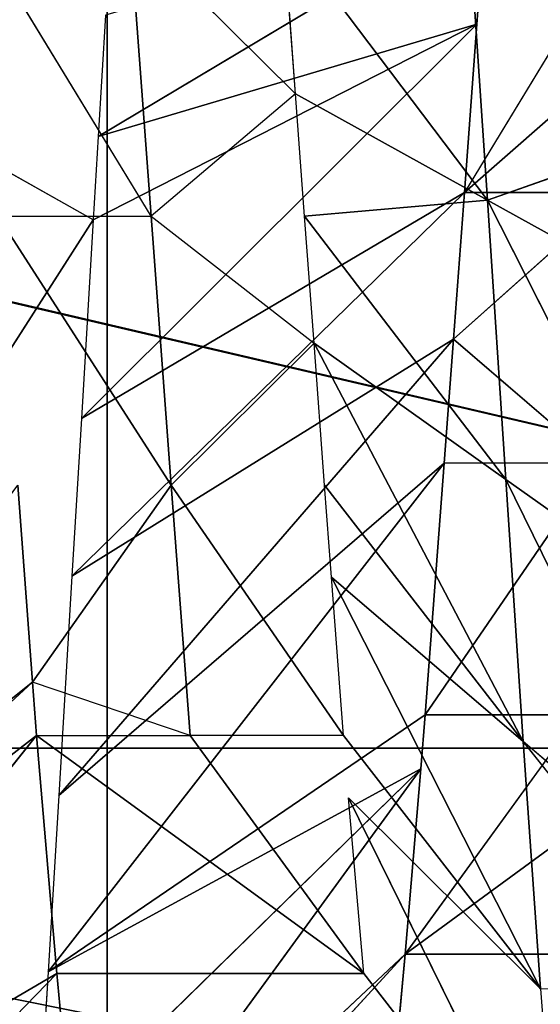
# Model space of a CAD drawing. Extents: x 143 to 263, y -61 to 82.
# Tile 627 of 656: x 251.929 to 252.226, y 71.211 to 71.773. Entities that reach past the tile are written whole.
import ezdxf

# ---------------------------------------------------------------- set-up
doc = ezdxf.new("R2010")
doc.units = 0
doc.header["$LTSCALE"] = 25.4
doc.layers.get('0').update_dxf_attribs({"color": 13, "linetype": 'CONTINUOUS'})

# ---------------------------------------------------------------- blocks, each defined once
blk = doc.blocks.new('ICE-BALL-8126_STL')
at = {"color": 41}
for p, q in [((10.875, 49.14968, 93.41737), (10.875, 47.34883, 93.41737)), ((10.875, 49.14968, 93.41737), (10.875, 47.34883, 93.41737)), ((10.875, 49.14968, 96.44846), (10.875, 47.34883, 96.44846)), ((10.875, 49.14968, 96.44846), (10.875, 47.34883, 96.44846)), ((10.96493, 48.46214, 96.62743), (10.72173, 48.34286, 96.53873)), ((10.96493, 48.46214, 96.62743), (10.72173, 48.34286, 96.53873)), ((11.01319, 48.46506, 96.59903), (10.87118, 48.35276, 96.46281)), ((10.96493, 48.46214, 96.62743), (10.87118, 48.35276, 96.46281)), ((10.56242, 48.3323, 96.60122), (10.79939, 48.45223, 96.71152)), ((10.56242, 48.3323, 96.60122), (10.79939, 48.45223, 96.71152)), ((10.72173, 48.34286, 96.53873), (10.79939, 48.45223, 96.71152)), ((10.72173, 48.34286, 96.53873), (10.79939, 48.45223, 96.71152)), ((10.62294, 48.44168, 96.78073), (10.56242, 48.3323, 96.60122)), ((10.62294, 48.44168, 96.78073), (10.56242, 48.3323, 96.60122)), ((10.5261, 48.43588, 96.8106), (10.56242, 48.3323, 96.60122)), ((10.5261, 48.43588, 96.8106), (10.56242, 48.3323, 96.60122)), ((10.39413, 48.41889, 93.41203), (10.5582, 48.31921, 93.4643)), ((10.5582, 48.40671, 93.4643), (10.5582, 48.31921, 93.4643)), ((10.5582, 48.40671, 93.4643), (10.64185, 48.313, 93.49889)), ((10.71255, 48.39524, 93.53267), (10.64185, 48.313, 93.49889)), ((10.71255, 48.39524, 93.53267), (10.71255, 48.30775, 93.53267)), ((10.85608, 48.38443, 93.61552), (10.85608, 48.29692, 93.61552)), ((10.99247, 48.28547, 93.71497), (10.85608, 48.38443, 93.61552)), ((11.14711, 48.37306, 96.26847), (10.90342, 48.2532, 96.2183)), ((11.14711, 48.37306, 96.26847), (10.90342, 48.2532, 96.2183)), ((10.99247, 48.37297, 93.71497), (10.99247, 48.28547, 93.71497)), ((11.00352, 48.26184, 96.14178), (11.14711, 48.37306, 96.26847)), ((10.77744, 48.24339, 96.29819), (11.01235, 48.36258, 96.37329)), ((10.77744, 48.24339, 96.29819), (11.01235, 48.36258, 96.37329)), ((10.86777, 48.25032, 96.24264), (11.01235, 48.36258, 96.37329)), ((11.01235, 48.36258, 96.37329), (10.87118, 48.35276, 96.46281)), ((11.01235, 48.36258, 96.37329), (10.87118, 48.35276, 96.46281)), ((11.01235, 48.36258, 96.37329), (10.90342, 48.2532, 96.2183)), ((10.64407, 48.23348, 96.36594), (10.87118, 48.35276, 96.46281)), ((10.64407, 48.23348, 96.36594), (10.87118, 48.35276, 96.46281)), ((10.87118, 48.35276, 96.46281), (10.72173, 48.34286, 96.53873)), ((10.87118, 48.35276, 96.46281), (10.72173, 48.34286, 96.53873)), ((10.72495, 48.23949, 96.32677), (10.87118, 48.35276, 96.46281)), ((10.72495, 48.23949, 96.32677), (10.87118, 48.35276, 96.46281)), ((10.87118, 48.35276, 96.46281), (10.77744, 48.24339, 96.29819)), ((10.87118, 48.35276, 96.46281), (10.77744, 48.24339, 96.29819)), ((10.72173, 48.34286, 96.53873), (10.56242, 48.3323, 96.60122)), ((10.72173, 48.34286, 96.53873), (10.56242, 48.3323, 96.60122)), ((10.57152, 48.2281, 96.39639), (10.72173, 48.34286, 96.53873)), ((10.57152, 48.2281, 96.39639), (10.72173, 48.34286, 96.53873)), ((10.64407, 48.23348, 96.36594), (10.72173, 48.34286, 96.53873)), ((10.64407, 48.23348, 96.36594), (10.72173, 48.34286, 96.53873)), ((10.39413, 48.33139, 93.41203), (10.46216, 48.32634, 93.43131)), ((10.5261, 48.11043, 93.05522), (10.39413, 48.33139, 93.41203)), ((10.5261, 48.11043, 93.05522), (10.39413, 48.33139, 93.41203)), ((10.39509, 48.32121, 96.64856), (10.56242, 48.3323, 96.60122)), ((10.39509, 48.32121, 96.64856), (10.56242, 48.3323, 96.60122)), ((10.56242, 48.3323, 96.60122), (10.40817, 48.21597, 96.45008)), ((10.56242, 48.3323, 96.60122), (10.40817, 48.21597, 96.45008)), ((10.5019, 48.22293, 96.4217), (10.56242, 48.3323, 96.60122)), ((10.5019, 48.22293, 96.4217), (10.56242, 48.3323, 96.60122)), ((10.57152, 48.2281, 96.39639), (10.56242, 48.3323, 96.60122)), ((10.57152, 48.2281, 96.39639), (10.56242, 48.3323, 96.60122)), ((10.46216, 48.32634, 93.43131), (10.5261, 48.11043, 93.05522)), ((10.46216, 48.32634, 93.43131), (10.5582, 48.31921, 93.4643)), ((10.68703, 48.1008, 93.10795), (10.46216, 48.32634, 93.43131)), ((10.68703, 48.1008, 93.10795), (10.46216, 48.32634, 93.43131)), ((10.57361, 48.10759, 93.06918), (10.46216, 48.32634, 93.43131)), ((10.57361, 48.10759, 93.06918), (10.46216, 48.32634, 93.43131)), ((10.46216, 48.32634, 93.43131), (10.5261, 48.11043, 93.05522)), ((10.5582, 48.31921, 93.4643), (10.64185, 48.313, 93.49889)), ((10.77688, 48.09543, 93.14435), (10.5582, 48.31921, 93.4643)), ((10.77688, 48.09543, 93.14435), (10.5582, 48.31921, 93.4643)), ((10.68703, 48.1008, 93.10795), (10.5582, 48.31921, 93.4643)), ((10.68703, 48.1008, 93.10795), (10.5582, 48.31921, 93.4643)), ((10.64185, 48.313, 93.49889), (10.90196, 48.08794, 93.20405)), ((10.77688, 48.09543, 93.14435), (10.64185, 48.313, 93.49889)), ((10.77688, 48.09543, 93.14435), (10.64185, 48.313, 93.49889)), ((10.64185, 48.313, 93.49889), (10.71255, 48.30775, 93.53267)), ((10.64185, 48.313, 93.49889), (10.90196, 48.08794, 93.20405)), ((10.71255, 48.30775, 93.53267), (10.90196, 48.08794, 93.20405)), ((10.71255, 48.30775, 93.53267), (10.90196, 48.08794, 93.20405)), ((10.71255, 48.30775, 93.53267), (11.0027, 48.0819, 93.26046)), ((10.71255, 48.30775, 93.53267), (11.0027, 48.0819, 93.26046)), ((10.71255, 48.30775, 93.53267), (10.85608, 48.29692, 93.61552)), ((10.71255, 48.30775, 93.53267), (10.85608, 48.29692, 93.61552)), ((10.85608, 48.29692, 93.61552), (11.0027, 48.0819, 93.26046)), ((10.85608, 48.29692, 93.61552), (11.0027, 48.0819, 93.26046)), ((10.85608, 48.29692, 93.61552), (10.88676, 48.29447, 93.63597)), ((10.88676, 48.29447, 93.63597), (11.0027, 48.0819, 93.26046)), ((10.88676, 48.29447, 93.63597), (10.99247, 48.28547, 93.71497)), ((11.19586, 48.06927, 93.39265), (10.88676, 48.29447, 93.63597)), ((11.19586, 48.06927, 93.39265), (10.88676, 48.29447, 93.63597)), ((11.10061, 48.07572, 93.3232), (10.88676, 48.29447, 93.63597)), ((11.10061, 48.07572, 93.3232), (10.88676, 48.29447, 93.63597)), ((10.88676, 48.29447, 93.63597), (11.0027, 48.0819, 93.26046)), ((10.99247, 48.28547, 93.71497), (11.03759, 48.28133, 93.75316)), ((11.23062, 48.0668, 93.42027), (10.99247, 48.28547, 93.71497)), ((11.23062, 48.0668, 93.42027), (10.99247, 48.28547, 93.71497)), ((11.19586, 48.06927, 93.39265), (10.99247, 48.28547, 93.71497)), ((11.19586, 48.06927, 93.39265), (10.99247, 48.28547, 93.71497)), ((11.00352, 48.26184, 96.14178), (10.86777, 48.16282, 96.24264)), ((11.00352, 48.26184, 96.14178), (10.90342, 48.2532, 96.2183)), ((11.00352, 48.08684, 96.14178), (11.00352, 48.26184, 96.14178)), ((10.86777, 48.25032, 96.24264), (10.72495, 48.15199, 96.32677)), ((10.86777, 48.25032, 96.24264), (10.77744, 48.24339, 96.29819)), ((10.86777, 48.25032, 96.24264), (10.86777, 48.16282, 96.24264)), ((10.77744, 48.24339, 96.29819), (10.72495, 48.23949, 96.32677)), ((10.72495, 48.23949, 96.32677), (10.64407, 48.23348, 96.36594)), ((10.57152, 48.1406, 96.39639), (10.64407, 48.23348, 96.36594)), ((10.64407, 48.23348, 96.36594), (10.57152, 48.2281, 96.39639)), ((10.72495, 48.15199, 96.32677), (10.64407, 48.23348, 96.36594)), ((10.57152, 48.2281, 96.39639), (10.5019, 48.22293, 96.4217)), ((10.5019, 48.22293, 96.4217), (10.40817, 48.12847, 96.45008)), ((10.5019, 48.22293, 96.4217), (10.40817, 48.21597, 96.45008)), ((10.5019, 48.22293, 96.4217), (10.57152, 48.1406, 96.39639)), ((10.86777, 48.16282, 96.24264), (10.72495, 48.15199, 96.32677)), ((10.86777, 48.16282, 96.24264), (10.72495, 48.15199, 96.32677)), ((10.86777, 48.16282, 96.24264), (10.83742, 48.07293, 96.26225)), ((10.86777, 48.07532, 96.24264), (10.86777, 48.16282, 96.24264)), ((10.72495, 48.15199, 96.32677), (10.57152, 48.1406, 96.39639)), ((10.57152, 48.0531, 96.39639), (10.72495, 48.15199, 96.32677)), ((10.72495, 48.15199, 96.32677), (10.57152, 48.1406, 96.39639)), ((10.72495, 48.15199, 96.32677), (10.83742, 48.07293, 96.26225)), ((10.40817, 48.12847, 96.45008), (10.57152, 48.1406, 96.39639)), ((10.40817, 48.12847, 96.45008), (10.57152, 48.1406, 96.39639)), ((10.57152, 48.1406, 96.39639), (10.40817, 48.04097, 96.45008)), ((10.57152, 48.0531, 96.39639), (10.57152, 48.1406, 96.39639)), ((0, 48.11544, 105.16051), (23, 48.11544, 105.16051)), ((0, 48.11544, 105.16051), (23, 48.11544, 105.16051)), ((23, 48.11544, 84.70531), (0, 48.11544, 84.70531)), ((23, 48.11544, 84.70531), (0, 48.11544, 84.70531)), ((10.45694, 48.11457, 93.0372), (10.5261, 48.11043, 93.05522)), ((10.5261, 48.11043, 93.05522), (10.57361, 48.10759, 93.06918)), ((10.57361, 48.10759, 93.06918), (10.5261, 48.02293, 93.05522)), ((10.57361, 48.10759, 93.06918), (10.7244, 48.01107, 93.12245)), ((10.57361, 48.10759, 93.06918), (10.68703, 48.1008, 93.10795)), ((10.68703, 48.1008, 93.10795), (10.77688, 48.09543, 93.14435)), ((10.77688, 48.09543, 93.14435), (10.90196, 48.08794, 93.20405)), ((11.06434, 48.09252, 96.08858), (11.00352, 48.08684, 96.14178)), ((11.00352, 48.08684, 96.14178), (10.86777, 48.07532, 96.24264)), ((11.00352, 48.08684, 96.14178), (10.86777, 48.07532, 96.24264)), ((10.90196, 48.08794, 93.20405), (11.0027, 48.0819, 93.26046)), ((11.00352, 48.08684, 96.14178), (11.23047, 47.867, 96.44567)), ((11.00352, 48.08684, 96.14178), (11.23047, 47.867, 96.44567)), ((11.00352, 48.08684, 96.14178), (11.13636, 47.86046, 96.51758)), ((11.00352, 48.08684, 96.14178), (11.13636, 47.86046, 96.51758)), ((11.0027, 48.0819, 93.26046), (11.10061, 48.07572, 93.3232)), ((10.83742, 48.07293, 96.26225), (10.72495, 48.06449, 96.32677)), ((10.86777, 48.07532, 96.24264), (10.83742, 48.07293, 96.26225)), ((10.83742, 48.07293, 96.26225), (11.03937, 47.85418, 96.58282)), ((10.83742, 48.07293, 96.26225), (11.03937, 47.85418, 96.58282)), ((10.83742, 48.07293, 96.26225), (11.01319, 47.85255, 96.59903)), ((10.83742, 48.07293, 96.26225), (11.01319, 47.85255, 96.59903)), ((10.86777, 48.07532, 96.24264), (11.13636, 47.86046, 96.51758)), ((10.86777, 48.07532, 96.24264), (11.13636, 47.86046, 96.51758)), ((10.86777, 48.07532, 96.24264), (11.03937, 47.85418, 96.58282)), ((10.86777, 48.07532, 96.24264), (11.03937, 47.85418, 96.58282))]:
    blk.add_line(p, q, dxfattribs=at)
mesh = blk.add_polyface(dxfattribs=at)
corners = [(11.23768, 49.15735, 96.17011), (10.875, 47.34883, 96.44846), (10.875, 49.14968, 96.44846), (11.23768, 47.35678, 96.17011)]
mesh.append_faces([[corners[k] for k in face] for face in [(0, 1, 2), (1, 0, 3)]], dxfattribs={"vtx0": -1, "color": 41})
mesh = blk.add_polyface(dxfattribs=at)
corners = [(11.23723, 47.35677, 93.69527), (10.875, 49.14968, 93.41737), (10.875, 47.34883, 93.41737), (11.23723, 49.15734, 93.69527)]
mesh.append_faces([[corners[k] for k in face] for face in [(0, 1, 2), (1, 0, 3)]], dxfattribs={"vtx0": -1, "color": 41})
mesh = blk.add_polyface(dxfattribs=at)
corners = [(10.875, 49.14968, 96.44846), (10.45255, 47.343, 96.62338), (10.45254, 49.14407, 96.62338), (10.875, 47.34883, 96.44846)]
mesh.append_faces([[corners[k] for k in face] for face in [(0, 1, 2), (1, 0, 3)]], dxfattribs={"vtx0": -1, "color": 41})
mesh = blk.add_polyface(dxfattribs=at)
corners = [(10.45339, 47.34301, 93.24267), (10.875, 49.14968, 93.41737), (10.45339, 49.14408, 93.24266), (10.875, 47.34883, 93.41737)]
mesh.append_faces([[corners[k] for k in face] for face in [(0, 1, 2), (1, 0, 3)]], dxfattribs={"vtx0": -1, "color": 41})
mesh = blk.add_polyface(dxfattribs=at)
corners = [(0, 48.11544, 105.16051), (23, 48.90765, 100.07396), (0, 48.90765, 100.07396), (23, 48.11544, 105.16051)]
mesh.append_faces([[corners[k] for k in face] for face in [(0, 1, 2), (1, 0, 3)]], dxfattribs={"vtx0": -1, "color": 41})
mesh = blk.add_polyface(dxfattribs=at)
corners = [(0, 48.90765, 89.79186), (23, 48.11544, 84.70531), (0, 48.11544, 84.70531), (23, 48.90765, 89.79186)]
mesh.append_faces([[corners[k] for k in face] for face in [(0, 1, 2), (1, 0, 3)]], dxfattribs={"vtx0": -1, "color": 41})
mesh = blk.add_polyface(dxfattribs=at)
corners = [(10.5582, 48.31921, 93.4643), (10.39413, 48.50639, 93.41203), (10.39413, 48.41889, 93.41203), (10.5582, 48.49421, 93.4643), (10.5582, 48.40671, 93.4643)]
mesh.append_faces([[corners[k] for k in face] for face in [(0, 1, 2), (3, 0, 4)]], dxfattribs={"vtx0": -1, "color": 41})
mesh.append_faces([[corners[k] for k in face] for face in [(1, 0, 3)]], dxfattribs={"vtx0": -1, "vtx1": -1, "color": 41})
mesh = blk.add_polyface(dxfattribs=at)
corners = [(10.99247, 48.28547, 93.71497), (10.85608, 48.47192, 93.61552), (10.85608, 48.38443, 93.61552), (10.99247, 48.37297, 93.71497)]
mesh.append_faces([[corners[k] for k in face] for face in [(0, 1, 2), (1, 0, 3)]], dxfattribs={"vtx0": -1, "color": 41})
mesh = blk.add_polyface(dxfattribs=at)
corners = [(10.96493, 48.46214, 96.62743), (10.87118, 48.35276, 96.46281), (10.72173, 48.34286, 96.53873)]
mesh.append_faces([[corners[k] for k in face] for face in [(0, 1, 2)]], dxfattribs={"color": 41})
mesh = blk.add_polyface(dxfattribs=at)
corners = [(10.79939, 48.45223, 96.71152), (10.96493, 48.46214, 96.62743), (10.72173, 48.34286, 96.53873)]
mesh.append_faces([[corners[k] for k in face] for face in [(0, 1, 2)]], dxfattribs={"color": 41})
mesh = blk.add_polyface(dxfattribs=at)
corners = [(11.01319, 48.46506, 96.59903), (11.01235, 48.36258, 96.37329), (10.87118, 48.35276, 96.46281)]
mesh.append_faces([[corners[k] for k in face] for face in [(0, 1, 2)]], dxfattribs={"color": 41})
mesh = blk.add_polyface(dxfattribs=at)
corners = [(10.62294, 48.44168, 96.78073), (10.79939, 48.45223, 96.71152), (10.56242, 48.3323, 96.60122)]
mesh.append_faces([[corners[k] for k in face] for face in [(0, 1, 2)]], dxfattribs={"color": 41})
mesh = blk.add_polyface(dxfattribs=at)
corners = [(10.79939, 48.45223, 96.71152), (10.72173, 48.34286, 96.53873), (10.56242, 48.3323, 96.60122)]
mesh.append_faces([[corners[k] for k in face] for face in [(0, 1, 2)]], dxfattribs={"color": 41})
mesh = blk.add_polyface(dxfattribs=at)
corners = [(10.5261, 48.43588, 96.8106), (10.62294, 48.44168, 96.78073), (10.56242, 48.3323, 96.60122)]
mesh.append_faces([[corners[k] for k in face] for face in [(0, 1, 2)]], dxfattribs={"color": 41})
mesh = blk.add_polyface(dxfattribs=at)
corners = [(10.5261, 48.43588, 96.8106), (10.56242, 48.3323, 96.60122), (10.39509, 48.32121, 96.64856)]
mesh.append_faces([[corners[k] for k in face] for face in [(0, 1, 2)]], dxfattribs={"color": 41})
mesh = blk.add_polyface(dxfattribs=at)
corners = [(10.43761, 48.43059, 96.83318), (10.5261, 48.43588, 96.8106), (10.39509, 48.32121, 96.64856)]
mesh.append_faces([[corners[k] for k in face] for face in [(0, 1, 2)]], dxfattribs={"color": 41})
mesh = blk.add_polyface(dxfattribs=at)
corners = [(10.71255, 48.39524, 93.53267), (10.5582, 48.40671, 93.4643), (10.64185, 48.313, 93.49889)]
mesh.append_faces([[corners[k] for k in face] for face in [(0, 1, 2)]], dxfattribs={"color": 41})
mesh = blk.add_polyface(dxfattribs=at)
corners = [(10.85608, 48.29692, 93.61552), (10.71255, 48.39524, 93.53267), (10.71255, 48.30775, 93.53267), (10.85608, 48.38443, 93.61552)]
mesh.append_faces([[corners[k] for k in face] for face in [(0, 1, 2), (1, 0, 3)]], dxfattribs={"vtx0": -1, "color": 41})
mesh = blk.add_polyface(dxfattribs=at)
corners = [(11.14711, 48.37306, 96.26847), (11.00352, 48.26184, 96.14178), (10.90342, 48.2532, 96.2183)]
mesh.append_faces([[corners[k] for k in face] for face in [(0, 1, 2)]], dxfattribs={"color": 41})
mesh = blk.add_polyface(dxfattribs=at)
corners = [(11.01235, 48.36258, 96.37329), (11.14711, 48.37306, 96.26847), (10.90342, 48.2532, 96.2183)]
mesh.append_faces([[corners[k] for k in face] for face in [(0, 1, 2)]], dxfattribs={"color": 41})
mesh = blk.add_polyface(dxfattribs=at)
corners = [(10.87118, 48.35276, 96.46281), (11.01235, 48.36258, 96.37329), (10.77744, 48.24339, 96.29819)]
mesh.append_faces([[corners[k] for k in face] for face in [(0, 1, 2)]], dxfattribs={"color": 41})
mesh = blk.add_polyface(dxfattribs=at)
corners = [(11.01235, 48.36258, 96.37329), (10.86777, 48.25032, 96.24264), (10.77744, 48.24339, 96.29819)]
mesh.append_faces([[corners[k] for k in face] for face in [(0, 1, 2)]], dxfattribs={"color": 41})
mesh = blk.add_polyface(dxfattribs=at)
corners = [(10.72173, 48.34286, 96.53873), (10.87118, 48.35276, 96.46281), (10.64407, 48.23348, 96.36594)]
mesh.append_faces([[corners[k] for k in face] for face in [(0, 1, 2)]], dxfattribs={"color": 41})
mesh = blk.add_polyface(dxfattribs=at)
corners = [(10.87118, 48.35276, 96.46281), (10.72495, 48.23949, 96.32677), (10.64407, 48.23348, 96.36594)]
mesh.append_faces([[corners[k] for k in face] for face in [(0, 1, 2)]], dxfattribs={"color": 41})
mesh = blk.add_polyface(dxfattribs=at)
corners = [(10.87118, 48.35276, 96.46281), (10.77744, 48.24339, 96.29819), (10.72495, 48.23949, 96.32677)]
mesh.append_faces([[corners[k] for k in face] for face in [(0, 1, 2)]], dxfattribs={"color": 41})
mesh = blk.add_polyface(dxfattribs=at)
corners = [(10.56242, 48.3323, 96.60122), (10.72173, 48.34286, 96.53873), (10.57152, 48.2281, 96.39639)]
mesh.append_faces([[corners[k] for k in face] for face in [(0, 1, 2)]], dxfattribs={"color": 41})
mesh = blk.add_polyface(dxfattribs=at)
corners = [(10.72173, 48.34286, 96.53873), (10.64407, 48.23348, 96.36594), (10.57152, 48.2281, 96.39639)]
mesh.append_faces([[corners[k] for k in face] for face in [(0, 1, 2)]], dxfattribs={"color": 41})
mesh = blk.add_polyface(dxfattribs=at)
corners = [(10.46216, 48.32634, 93.43131), (10.39413, 48.33139, 93.41203), (10.5261, 48.11043, 93.05522)]
mesh.append_faces([[corners[k] for k in face] for face in [(0, 1, 2)]], dxfattribs={"color": 41})
mesh = blk.add_polyface(dxfattribs=at)
corners = [(10.39413, 48.33139, 93.41203), (10.45694, 48.11457, 93.0372), (10.5261, 48.11043, 93.05522)]
mesh.append_faces([[corners[k] for k in face] for face in [(0, 1, 2)]], dxfattribs={"color": 41})
mesh = blk.add_polyface(dxfattribs=at)
corners = [(10.39509, 48.32121, 96.64856), (10.56242, 48.3323, 96.60122), (10.40817, 48.21597, 96.45008)]
mesh.append_faces([[corners[k] for k in face] for face in [(0, 1, 2)]], dxfattribs={"color": 41})
mesh = blk.add_polyface(dxfattribs=at)
corners = [(10.56242, 48.3323, 96.60122), (10.5019, 48.22293, 96.4217), (10.40817, 48.21597, 96.45008)]
mesh.append_faces([[corners[k] for k in face] for face in [(0, 1, 2)]], dxfattribs={"color": 41})
mesh = blk.add_polyface(dxfattribs=at)
corners = [(10.56242, 48.3323, 96.60122), (10.57152, 48.2281, 96.39639), (10.5019, 48.22293, 96.4217)]
mesh.append_faces([[corners[k] for k in face] for face in [(0, 1, 2)]], dxfattribs={"color": 41})
mesh = blk.add_polyface(dxfattribs=at)
corners = [(10.5582, 48.31921, 93.4643), (10.46216, 48.32634, 93.43131), (10.68703, 48.1008, 93.10795)]
mesh.append_faces([[corners[k] for k in face] for face in [(0, 1, 2)]], dxfattribs={"color": 41})
mesh = blk.add_polyface(dxfattribs=at)
corners = [(10.46216, 48.32634, 93.43131), (10.57361, 48.10759, 93.06918), (10.68703, 48.1008, 93.10795)]
mesh.append_faces([[corners[k] for k in face] for face in [(0, 1, 2)]], dxfattribs={"color": 41})
mesh = blk.add_polyface(dxfattribs=at)
corners = [(10.46216, 48.32634, 93.43131), (10.5261, 48.11043, 93.05522), (10.57361, 48.10759, 93.06918)]
mesh.append_faces([[corners[k] for k in face] for face in [(0, 1, 2)]], dxfattribs={"color": 41})
mesh = blk.add_polyface(dxfattribs=at)
corners = [(10.64185, 48.313, 93.49889), (10.5582, 48.31921, 93.4643), (10.77688, 48.09543, 93.14435)]
mesh.append_faces([[corners[k] for k in face] for face in [(0, 1, 2)]], dxfattribs={"color": 41})
mesh = blk.add_polyface(dxfattribs=at)
corners = [(10.5582, 48.31921, 93.4643), (10.68703, 48.1008, 93.10795), (10.77688, 48.09543, 93.14435)]
mesh.append_faces([[corners[k] for k in face] for face in [(0, 1, 2)]], dxfattribs={"color": 41})
mesh = blk.add_polyface(dxfattribs=at)
corners = [(10.64185, 48.313, 93.49889), (10.77688, 48.09543, 93.14435), (10.90196, 48.08794, 93.20405)]
mesh.append_faces([[corners[k] for k in face] for face in [(0, 1, 2)]], dxfattribs={"color": 41})
mesh = blk.add_polyface(dxfattribs=at)
corners = [(10.71255, 48.30775, 93.53267), (10.64185, 48.313, 93.49889), (10.90196, 48.08794, 93.20405)]
mesh.append_faces([[corners[k] for k in face] for face in [(0, 1, 2)]], dxfattribs={"color": 41})
mesh = blk.add_polyface(dxfattribs=at)
corners = [(10.71255, 48.30775, 93.53267), (10.90196, 48.08794, 93.20405), (11.0027, 48.0819, 93.26046)]
mesh.append_faces([[corners[k] for k in face] for face in [(0, 1, 2)]], dxfattribs={"color": 41})
mesh = blk.add_polyface(dxfattribs=at)
corners = [(10.85608, 48.29692, 93.61552), (10.71255, 48.30775, 93.53267), (11.0027, 48.0819, 93.26046)]
mesh.append_faces([[corners[k] for k in face] for face in [(0, 1, 2)]], dxfattribs={"color": 41})
mesh = blk.add_polyface(dxfattribs=at)
corners = [(10.88676, 48.29447, 93.63597), (10.85608, 48.29692, 93.61552), (11.0027, 48.0819, 93.26046)]
mesh.append_faces([[corners[k] for k in face] for face in [(0, 1, 2)]], dxfattribs={"color": 41})
mesh = blk.add_polyface(dxfattribs=at)
corners = [(10.99247, 48.28547, 93.71497), (10.88676, 48.29447, 93.63597), (11.19586, 48.06927, 93.39265)]
mesh.append_faces([[corners[k] for k in face] for face in [(0, 1, 2)]], dxfattribs={"color": 41})
mesh = blk.add_polyface(dxfattribs=at)
corners = [(10.88676, 48.29447, 93.63597), (11.10061, 48.07572, 93.3232), (11.19586, 48.06927, 93.39265)]
mesh.append_faces([[corners[k] for k in face] for face in [(0, 1, 2)]], dxfattribs={"color": 41})
mesh = blk.add_polyface(dxfattribs=at)
corners = [(10.88676, 48.29447, 93.63597), (11.0027, 48.0819, 93.26046), (11.10061, 48.07572, 93.3232)]
mesh.append_faces([[corners[k] for k in face] for face in [(0, 1, 2)]], dxfattribs={"color": 41})
mesh = blk.add_polyface(dxfattribs=at)
corners = [(11.03759, 48.28133, 93.75316), (10.99247, 48.28547, 93.71497), (11.23062, 48.0668, 93.42027)]
mesh.append_faces([[corners[k] for k in face] for face in [(0, 1, 2)]], dxfattribs={"color": 41})
mesh = blk.add_polyface(dxfattribs=at)
corners = [(10.99247, 48.28547, 93.71497), (11.19586, 48.06927, 93.39265), (11.23062, 48.0668, 93.42027)]
mesh.append_faces([[corners[k] for k in face] for face in [(0, 1, 2)]], dxfattribs={"color": 41})
mesh = blk.add_polyface(dxfattribs=at)
corners = [(11.00352, 48.26184, 96.14178), (10.86777, 48.07532, 96.24264), (10.86777, 48.16282, 96.24264), (11.00352, 48.08684, 96.14178)]
mesh.append_faces([[corners[k] for k in face] for face in [(0, 1, 2), (1, 0, 3)]], dxfattribs={"vtx0": -1, "color": 41})
mesh = blk.add_polyface(dxfattribs=at)
corners = [(10.86777, 48.16282, 96.24264), (10.72495, 48.15199, 96.32677), (10.86777, 48.25032, 96.24264)]
mesh.append_faces([[corners[k] for k in face] for face in [(0, 1, 2)]], dxfattribs={"color": 41})
mesh = blk.add_polyface(dxfattribs=at)
corners = [(10.72495, 48.15199, 96.32677), (10.57152, 48.1406, 96.39639), (10.64407, 48.23348, 96.36594)]
mesh.append_faces([[corners[k] for k in face] for face in [(0, 1, 2)]], dxfattribs={"color": 41})
mesh = blk.add_polyface(dxfattribs=at)
corners = [(10.57152, 48.1406, 96.39639), (10.40817, 48.12847, 96.45008), (10.5019, 48.22293, 96.4217)]
mesh.append_faces([[corners[k] for k in face] for face in [(0, 1, 2)]], dxfattribs={"color": 41})
mesh = blk.add_polyface(dxfattribs=at)
corners = [(10.86777, 48.16282, 96.24264), (10.83742, 48.07293, 96.26225), (10.72495, 48.15199, 96.32677)]
mesh.append_faces([[corners[k] for k in face] for face in [(0, 1, 2)]], dxfattribs={"color": 41})
mesh = blk.add_polyface(dxfattribs=at)
corners = [(10.72495, 48.15199, 96.32677), (10.57152, 48.0531, 96.39639), (10.57152, 48.1406, 96.39639)]
mesh.append_faces([[corners[k] for k in face] for face in [(0, 1, 2)]], dxfattribs={"color": 41})
mesh = blk.add_polyface(dxfattribs=at)
corners = [(10.57152, 48.1406, 96.39639), (10.40817, 48.04097, 96.45008), (10.40817, 48.12847, 96.45008)]
mesh.append_faces([[corners[k] for k in face] for face in [(0, 1, 2)]], dxfattribs={"color": 41})
mesh = blk.add_polyface(dxfattribs=at)
corners = [(10.5261, 48.02293, 93.05522), (10.33763, 48.12171, 93.01236), (10.3554, 48.03314, 93.01557)]
mesh.append_faces([[corners[k] for k in face] for face in [(0, 1, 2)]], dxfattribs={"color": 41})
mesh = blk.add_polyface(dxfattribs=at)
corners = [(0, 46.80443, 110.13866), (23, 48.11544, 105.16051), (0, 48.11544, 105.16051), (23, 46.80443, 110.13866)]
mesh.append_faces([[corners[k] for k in face] for face in [(0, 1, 2), (1, 0, 3)]], dxfattribs={"vtx0": -1, "color": 41})
mesh = blk.add_polyface(dxfattribs=at)
corners = [(0, 48.11544, 84.70531), (23, 46.80443, 79.72717), (0, 46.80443, 79.72717), (23, 48.11544, 84.70531)]
mesh.append_faces([[corners[k] for k in face] for face in [(0, 1, 2), (1, 0, 3)]], dxfattribs={"vtx0": -1, "color": 41})
mesh = blk.add_polyface(dxfattribs=at)
corners = [(10.7244, 48.01107, 93.12245), (10.57361, 48.10759, 93.06918), (10.5261, 48.02293, 93.05522)]
mesh.append_faces([[corners[k] for k in face] for face in [(0, 1, 2)]], dxfattribs={"color": 41})
mesh = blk.add_polyface(dxfattribs=at)
corners = [(11.23047, 47.867, 96.44567), (11.00352, 48.08684, 96.14178), (11.06434, 48.09252, 96.08858)]
mesh.append_faces([[corners[k] for k in face] for face in [(0, 1, 2)]], dxfattribs={"color": 41})
mesh = blk.add_polyface(dxfattribs=at)
corners = [(11.13636, 47.86046, 96.51758), (10.86777, 48.07532, 96.24264), (11.00352, 48.08684, 96.14178)]
mesh.append_faces([[corners[k] for k in face] for face in [(0, 1, 2)]], dxfattribs={"color": 41})
mesh = blk.add_polyface(dxfattribs=at)
corners = [(11.13636, 47.86046, 96.51758), (11.00352, 48.08684, 96.14178), (11.23047, 47.867, 96.44567)]
mesh.append_faces([[corners[k] for k in face] for face in [(0, 1, 2)]], dxfattribs={"color": 41})
mesh = blk.add_polyface(dxfattribs=at)
corners = [(11.01319, 47.85255, 96.59903), (10.72495, 48.06449, 96.32677), (10.83742, 48.07293, 96.26225)]
mesh.append_faces([[corners[k] for k in face] for face in [(0, 1, 2)]], dxfattribs={"color": 41})
mesh = blk.add_polyface(dxfattribs=at)
corners = [(11.03937, 47.85418, 96.58282), (10.83742, 48.07293, 96.26225), (10.86777, 48.07532, 96.24264)]
mesh.append_faces([[corners[k] for k in face] for face in [(0, 1, 2)]], dxfattribs={"color": 41})
mesh = blk.add_polyface(dxfattribs=at)
corners = [(11.01319, 47.85255, 96.59903), (10.83742, 48.07293, 96.26225), (11.03937, 47.85418, 96.58282)]
mesh.append_faces([[corners[k] for k in face] for face in [(0, 1, 2)]], dxfattribs={"color": 41})
mesh = blk.add_polyface(dxfattribs=at)
corners = [(11.03937, 47.85418, 96.58282), (10.86777, 48.07532, 96.24264), (11.13636, 47.86046, 96.51758)]
mesh.append_faces([[corners[k] for k in face] for face in [(0, 1, 2)]], dxfattribs={"color": 41})

msp = doc.modelspace()

# ---------------------------------------------------------------- block references
at = {"color": 0, "rotation": 270}
msp.add_blockref('ICE-BALL-8126_STL', (203.86356, 82.23263), dxfattribs=at)

doc.saveas('drawing.dxf')
